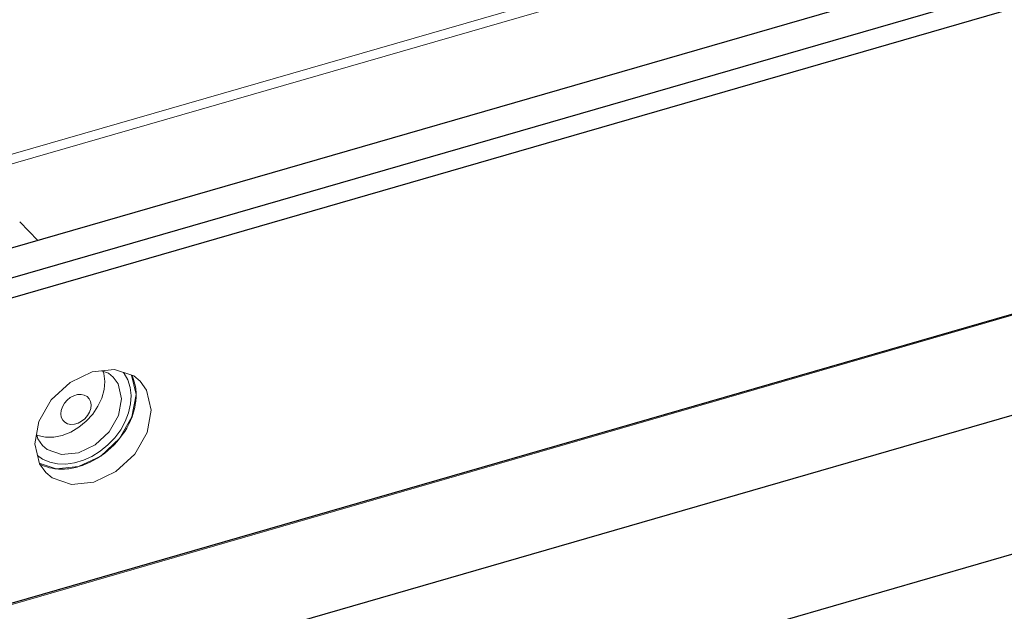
# Model space of a CAD drawing. Header units: millimetres. Extents: x 3925 to 5043, y -86 to 778.
# Tile 314 of 439: x 4944.11 to 4951.61, y 345.28 to 349.79. Entities that reach past the tile are written whole.
import ezdxf

# ---------------------------------------------------------------- set-up
doc = ezdxf.new("R2010")
doc.units = ezdxf.units.MM
doc.header["$LTSCALE"] = 46.255
for name, color, linetype in [('H30K-FOG-FILDXF_CONTINUOUS_LINE', 7, 'CONTINUOUS'), ('H30K-SPONGE-DXF_CONTINUOUS_LINE', 7, 'CONTINUOUS'), ('SW3DPS-52-39DXF_CONTINUOUS_LINE', 7, 'CONTINUOUS')]:
    doc.layers.add(name, color=color, linetype=linetype)

msp = doc.modelspace()

# ---------------------------------------------------------------- linework, layer by layer
at = {"layer": 'H30K-FOG-FILDXF_CONTINUOUS_LINE', "color": 7, "linetype": 'Continuous'}
msp.add_line((5011.6008, 367.5754), (4942.4833, 347.598), dxfattribs=at)
at = {"layer": 'H30K-FOG-FILDXF_CONTINUOUS_LINE', "color": 7, "linetype": 'Continuous', "lineweight": 0}
for p, q in [((5011.7735, 367.3973), (4942.656, 347.4199)), ((4941.9511, 344.7302), (5012.3999, 365.0924)), ((4975.8253, 357.9487), (4943.9313, 348.7302)), ((4975.8771, 357.8902), (4943.9288, 348.656)), ((4944.7367, 347.1168), (4944.7893, 347.0988)), ((4944.7893, 347.0988), (4944.8258, 347.0685)), ((4944.8258, 347.0685), (4944.8627, 347.0172)), ((4944.8627, 347.0172), (4944.8896, 346.9037)), ((4944.3242, 346.5163), (4944.2877, 346.5465))]:
    msp.add_line(p, q, dxfattribs=at)
for points in [[(4944.8896, 346.9037), (4944.8658, 346.7756), (4944.7949, 346.6523), (4944.6878, 346.5527), (4944.5607, 346.4918), (4944.4331, 346.479), (4944.3242, 346.5163)], [(4944.2877, 346.5465), (4944.2508, 346.5978), (4944.242, 346.6351)]]:
    msp.add_lwpolyline(points, dxfattribs=at)
at = {"layer": 'H30K-SPONGE-DXF_CONTINUOUS_LINE', "color": 7, "linetype": 'Continuous'}
for p, q in [((5011.6626, 367.3652), (4942.767, 347.452)), ((5011.7777, 367.2465), (4942.8821, 347.3333)), ((4942.9115, 345.0182), (5011.8071, 364.9314)), ((5009.0057, 363.3489), (4943.6381, 344.4554)), ((4943.6514, 343.4031), (5009.0191, 362.2966))]:
    msp.add_line(p, q, dxfattribs=at)
at = {"layer": 'H30K-SPONGE-DXF_CONTINUOUS_LINE', "color": 4, "linetype": 'Continuous'}
msp.add_line((5011.6626, 367.3652), (4942.767, 347.452), dxfattribs=at)
at = {"layer": 'H30K-SPONGE-DXF_CONTINUOUS_LINE', "color": 7, "linetype": 'Continuous', "lineweight": 0}
for p, q in [((4944.6666, 347.1097), (4944.8368, 347.1268)), ((4944.9657, 347.0827), (4945.0005, 346.9358)), ((4944.2599, 346.7314), (4944.3543, 346.8957)), ((4944.2281, 346.5605), (4944.2599, 346.7314)), ((4944.3918, 346.3695), (4944.2629, 346.4136)), ((4944.3923, 346.3695), (4944.3811, 346.3708)), ((4944.5621, 346.3866), (4944.3918, 346.3695)), ((4944.6772, 346.2679), (4944.507, 346.2508))]:
    msp.add_line(p, q, dxfattribs=at)
for points in [[(4944.3543, 346.8957), (4944.4971, 347.0286), (4944.6666, 347.1097)], [(4944.8368, 347.1268), (4944.9819, 347.0771), (4945.0306, 347.0368)], [(4944.9671, 347.0823), (4944.9743, 347.0664), (4944.9807, 347.05), (4944.9862, 347.0331), (4944.9909, 347.0157), (4944.9946, 346.9979), (4944.9975, 346.9791)], [(4945.0306, 347.0368), (4945.0798, 346.9684), (4945.1157, 346.8171), (4945.0839, 346.6462), (4944.9894, 346.4819), (4944.8466, 346.349), (4944.6772, 346.2679)], [(4945.0005, 346.9358), (4944.9688, 346.7649), (4944.8743, 346.6006), (4944.7315, 346.4677), (4944.5621, 346.3866)], [(4945.0005, 346.9362), (4945.0005, 346.9259), (4945.0003, 346.9155), (4944.9997, 346.9051), (4944.999, 346.8946), (4944.9979, 346.884), (4944.9965, 346.8729)], [(4944.9975, 346.9791), (4944.9982, 346.9734), (4944.9989, 346.9663), (4944.9995, 346.9591), (4945, 346.9518), (4945.0003, 346.9446), (4945.0005, 346.9362)], [(4944.9965, 346.8729), (4944.9939, 346.8562), (4944.9903, 346.8378), (4944.986, 346.8194), (4944.9813, 346.8025), (4944.9756, 346.7841), (4944.9689, 346.7652)], [(4944.9689, 346.7652), (4944.9577, 346.7377), (4944.9442, 346.7091), (4944.929, 346.6809), (4944.9131, 346.6547), (4944.8948, 346.6277), (4944.8745, 346.6009)], [(4944.3132, 346.3409), (4944.2639, 346.4092), (4944.2281, 346.5605)], [(4944.8745, 346.6009), (4944.8545, 346.5769), (4944.832, 346.5526), (4944.8083, 346.5293), (4944.7849, 346.5085), (4944.7591, 346.4877), (4944.7319, 346.468)], [(4944.3811, 346.3708), (4944.3614, 346.374), (4944.3408, 346.3785), (4944.3208, 346.3842), (4944.3015, 346.3911), (4944.2828, 346.3991), (4944.2643, 346.4086)], [(4944.7319, 346.468), (4944.706, 346.4511), (4944.6779, 346.4348), (4944.6494, 346.4201), (4944.6204, 346.4071), (4944.5912, 346.3959), (4944.5621, 346.3866)], [(4944.507, 346.2508), (4944.3619, 346.3005), (4944.3132, 346.3409)], [(4944.488, 346.3711), (4944.4727, 346.3694), (4944.4561, 346.3681), (4944.4395, 346.3675), (4944.4247, 346.3675), (4944.4085, 346.3682), (4944.3923, 346.3695)], [(4944.5621, 346.3866), (4944.5512, 346.3836), (4944.5388, 346.3804), (4944.5265, 346.3777), (4944.5141, 346.3752), (4944.5018, 346.3731), (4944.488, 346.3711)]]:
    msp.add_lwpolyline(points, dxfattribs=at)
at = {"layer": 'SW3DPS-52-39DXF_CONTINUOUS_LINE', "color": 7, "linetype": 'Continuous', "lineweight": 0}
msp.add_line((4944.2519, 348.1092), (4944.1138, 348.2515), dxfattribs=at)
for points in [[(4944.761, 347.0364), (4944.7533, 347.0955), (4944.7464, 347.1134)], [(4944.9031, 347.1041), (4944.909, 347.0971), (4944.9374, 347.0472), (4944.9554, 346.9905), (4944.9625, 346.9287)], [(4944.3108, 346.6111), (4944.3732, 346.6118), (4944.4378, 346.625), (4944.5022, 346.6503), (4944.5638, 346.6866), (4944.6202, 346.7326), (4944.6694, 346.7864), (4944.7094, 346.8461), (4944.7387, 346.9092), (4944.7561, 346.9735), (4944.761, 347.0364)], [(4944.9625, 346.9287), (4944.9584, 346.864), (4944.9434, 346.7976), (4944.9178, 346.7314), (4944.8826, 346.6677), (4944.838, 346.6072), (4944.7857, 346.5522), (4944.7272, 346.5043), (4944.6642, 346.4649), (4944.5984, 346.4348), (4944.5316, 346.415), (4944.4655, 346.4058), (4944.4019, 346.4075), (4944.3424, 346.42), (4944.2887, 346.4431), (4944.2493, 346.4711)], [(4944.6576, 346.8571), (4944.6536, 346.8824), (4944.6431, 346.904), (4944.6268, 346.9209), (4944.6058, 346.932), (4944.581, 346.9369), (4944.5539, 346.9353), (4944.5261, 346.9271), (4944.4993, 346.9129), (4944.475, 346.8934), (4944.4545, 346.8699), (4944.4389, 346.8433), (4944.4294, 346.8155), (4944.4266, 346.7881)], [(4944.4266, 346.7881), (4944.4306, 346.7628), (4944.4411, 346.7411), (4944.4574, 346.7242), (4944.4785, 346.7131), (4944.5033, 346.7082), (4944.5303, 346.7099), (4944.5581, 346.7181), (4944.5849, 346.7323), (4944.6093, 346.7517), (4944.6298, 346.7753), (4944.6453, 346.8018), (4944.6548, 346.8297), (4944.6576, 346.8571)], [(4944.2438, 346.6271), (4944.2529, 346.6229), (4944.3108, 346.6111)]]:
    msp.add_lwpolyline(points, dxfattribs=at)

doc.saveas('drawing.dxf')
